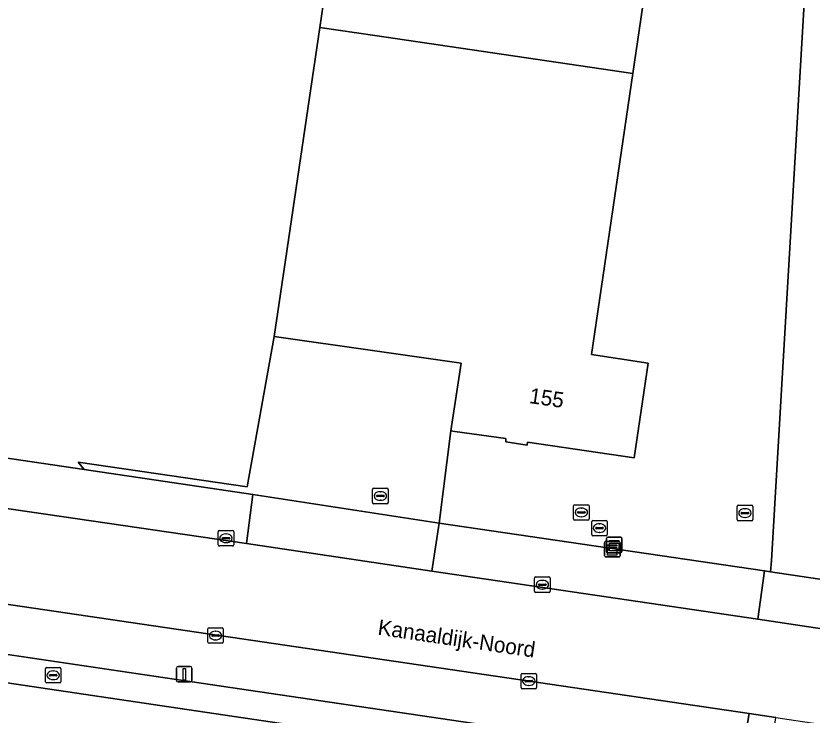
# Model space of a CAD drawing. Extents: x 163683 to 164494, y 382709 to 383872.
# Drawn here: x 163976.8 to 164028.3, y 382749.9 to 382795.1 of the extents above; entities that cross this region are included whole.
import ezdxf

# ---------------------------------------------------------------- set-up
doc = ezdxf.new("R2010")
doc.units = 0
for name, color, linetype in [('IMGEO_Berm_groen', 7, 'Continuous'), ('IMGEO_Fietspad_open', 7, 'Continuous'), ('IMGEO_Groenvoorziening', 7, 'Continuous'), ('IMGEO_Hek', 7, 'Continuous'), ('IMGEO_Kast', 7, 'Continuous'), ('IMGEO_Kolk', 7, 'Continuous'), ('IMGEO_Lichtmast', 7, 'Continuous'), ('IMGEO_Openbare_ruimte_label', 7, 'Continuous'), ('IMGEO_Pand', 7, 'Continuous'), ('IMGEO_Pand_nummerreeks', 7, 'Continuous'), ('IMGEO_Parkeervlak_open', 7, 'Continuous'), ('IMGEO_Rijbaan_lokaal_open', 7, 'Continuous'), ('IMGEO_Rioolput', 7, 'Continuous'), ('IMGEO_Terreindeel_open', 7, 'Continuous')]:
    doc.layers.add(name, color=color, linetype=linetype)

msp = doc.modelspace()

# ---------------------------------------------------------------- linework, layer by layer
at = {"layer": 'IMGEO_Berm_groen'}
msp.add_lwpolyline([(163896.602, 382768.793), (163796.603, 382783.629), (163796.309, 382783.673), (163795.778, 382783.493), (163792.502, 382781.012), (163798.246, 382780.157), (163943.926, 382758.588), (163989.347, 382751.871), (164023.68, 382746.794), (164024.219, 382749.984), (163989.94, 382755.037)], close=True, dxfattribs=at)
at = {"layer": 'IMGEO_Fietspad_open'}
msp.add_lwpolyline([(164145.373, 382728.607), (164025.491, 382746.53), (164025.95, 382749.729), (164024.219, 382749.984), (164023.68, 382746.794), (163989.347, 382751.871), (163943.926, 382758.588), (163798.246, 382780.157), (163792.502, 382781.012), (163764.154, 382785.228), (163700.855, 382794.642), (163698.697, 382794.967), (163698.458, 382793.117), (163700.774, 382792.768), (163796.75, 382778.554), (163938.698, 382757.534), (163989.012, 382750.084), (164063.389, 382739.07), (164145.608, 382726.742)], dxfattribs=at)
at = {"layer": 'IMGEO_Groenvoorziening'}
for points in [[(163975.911, 382772.148), (163975.097, 382766.689), (163975.188, 382766.675), (163981.208, 382765.781), (163980.82, 382766.248), (163991.738, 382764.656), (163993.496, 382774.395), (163994.223, 382779.342), (163996.439, 382794.403), (164000, 382818.627)], [(164145.608, 382726.742), (164063.389, 382739.07), (163989.012, 382750.084), (163938.698, 382757.534), (163937.736, 382750.939), (163944.09, 382750), (163987.789, 382743.543), (164000, 382741.738), (164149.515, 382719.205)]]:
    msp.add_lwpolyline(points, dxfattribs=at)
at = {"layer": 'IMGEO_Hek'}
for points in [[(163991.738, 382764.656), (163993.496, 382774.395)], [(163991.738, 382764.656), (163980.82, 382766.248)]]:
    msp.add_lwpolyline(points, dxfattribs=at)
at = {"layer": 'IMGEO_Kast'}
for p, q in [((164015.065, 382761.395), (164015.906, 382761.395)), ((164015.906, 382761.395), (164015.065, 382761.395)), ((164014.865, 382760.196), (164014.865, 382761.037)), ((164014.865, 382761.037), (164014.865, 382760.196)), ((164014.94, 382761.121), (164015.781, 382761.121)), ((164015.781, 382761.121), (164014.94, 382761.121)), ((164014.99, 382760.47), (164014.99, 382761.311)), ((164014.99, 382761.311), (164014.99, 382760.47)), ((164015.865, 382761.046), (164015.865, 382760.205)), ((164015.865, 382760.205), (164015.865, 382761.046)), ((164015.99, 382761.32), (164015.99, 382760.479)), ((164015.99, 382760.479), (164015.99, 382761.32)), ((164015.915, 382760.395), (164015.074, 382760.395)), ((164015.074, 382760.395), (164015.915, 382760.395)), ((164015.79, 382760.121), (164014.949, 382760.121)), ((164014.949, 382760.121), (164015.79, 382760.121))]:
    msp.add_line(p, q, dxfattribs=at)
for points in [[(164015.06, 382760.911), (164015.66, 382760.911), (164015.66, 382760.826), (164015.06, 382760.826), (164015.06, 382760.911)], [(164015.185, 382761.185), (164015.785, 382761.185), (164015.785, 382761.1), (164015.185, 382761.1), (164015.185, 382761.185)], [(164015.185, 382761.01), (164015.785, 382761.01), (164015.785, 382760.521), (164015.185, 382760.521), (164015.185, 382761.01)], [(164015.06, 382760.736), (164015.66, 382760.736), (164015.66, 382760.247), (164015.06, 382760.247), (164015.06, 382760.736)]]:
    msp.add_lwpolyline(points, dxfattribs=at)
for centre in [(164015.269, 382760.859), (164015.144, 382760.585)]:
    msp.add_circle(centre, 0.0377, dxfattribs=at)
for centre, start, end in [((164015.068, 382761.317), 92.4484, 184.2845), ((164015.068, 382761.317), 92.4484, 184.2845), ((164015.912, 382761.317), 2.4484, 94.2845), ((164015.912, 382761.317), 2.4484, 94.2845), ((164014.943, 382761.043), 92.4484, 184.2845), ((164014.943, 382761.043), 92.4484, 184.2845), ((164015.787, 382761.043), 2.4484, 94.2845), ((164015.787, 382761.043), 2.4484, 94.2845), ((164015.068, 382760.473), 182.4484, 274.2845), ((164015.068, 382760.473), 182.4484, 274.2845), ((164015.912, 382760.473), 272.4484, 4.2845), ((164015.912, 382760.473), 272.4484, 4.2845), ((164014.943, 382760.199), 182.4484, 274.2845), ((164014.943, 382760.199), 182.4484, 274.2845), ((164015.787, 382760.199), 272.4484, 4.2845), ((164015.787, 382760.199), 272.4484, 4.2845)]:
    msp.add_arc(centre, 0.0779, start, end, dxfattribs=at)
at = {"layer": 'IMGEO_Kolk'}
for p, q in [((163999.859, 382763.642), (163999.859, 382764.494)), ((163999.934, 382764.568), (164000.786, 382764.568)), ((164000.86, 382764.494), (164000.86, 382763.642)), ((164000.118, 382764.062), (164000.118, 382764.074)), ((164000.556, 382764.025), (164000.158, 382764.025)), ((164000.161, 382764.111), (164000.559, 382764.111)), ((164000.347, 382764.348), (164000.372, 382764.348)), ((164000.602, 382764.074), (164000.602, 382764.062)), ((164000.786, 382763.568), (163999.934, 382763.568)), ((164000.37, 382763.788), (164000.345, 382763.788)), ((164014.037, 382761.566), (164014.037, 382762.418)), ((164014.112, 382762.492), (164014.964, 382762.492)), ((164015.038, 382762.418), (164015.038, 382761.566)), ((164014.296, 382761.986), (164014.296, 382761.998)), ((164014.734, 382761.949), (164014.336, 382761.949)), ((164014.339, 382762.035), (164014.737, 382762.035)), ((164014.525, 382762.272), (164014.55, 382762.272)), ((164014.78, 382761.998), (164014.78, 382761.986)), ((163989.871, 382760.905), (163989.871, 382761.757)), ((163989.946, 382761.831), (163990.798, 382761.831)), ((163990.173, 382761.374), (163990.571, 382761.374)), ((163990.359, 382761.611), (163990.384, 382761.611)), ((163990.872, 382761.757), (163990.872, 382760.905)), ((164014.964, 382761.492), (164014.112, 382761.492)), ((164014.548, 382761.712), (164014.523, 382761.712)), ((163990.798, 382760.831), (163989.946, 382760.831)), ((163990.13, 382761.325), (163990.13, 382761.337)), ((163990.568, 382761.288), (163990.17, 382761.288)), ((163990.382, 382761.051), (163990.357, 382761.051)), ((163990.614, 382761.337), (163990.614, 382761.325)), ((164010.413, 382758.825), (164011.265, 382758.825)), ((164010.338, 382757.899), (164010.338, 382758.751)), ((164010.597, 382758.319), (164010.597, 382758.331)), ((164011.035, 382758.282), (164010.637, 382758.282)), ((164010.64, 382758.368), (164011.038, 382758.368)), ((164010.826, 382758.605), (164010.851, 382758.605)), ((164011.081, 382758.331), (164011.081, 382758.319)), ((164011.339, 382758.751), (164011.339, 382757.899)), ((164011.265, 382757.825), (164010.413, 382757.825)), ((164010.849, 382758.045), (164010.824, 382758.045)), ((163989.2, 382754.608), (163989.2, 382755.46)), ((163989.275, 382755.534), (163990.127, 382755.534)), ((163989.688, 382755.314), (163989.713, 382755.314)), ((163990.201, 382755.46), (163990.201, 382754.608)), ((163989.459, 382755.028), (163989.459, 382755.04)), ((163989.897, 382754.991), (163989.499, 382754.991)), ((163989.502, 382755.077), (163989.9, 382755.077)), ((163989.711, 382754.754), (163989.686, 382754.754)), ((163989.943, 382755.04), (163989.943, 382755.028)), ((163990.127, 382754.534), (163989.275, 382754.534)), ((164009.539, 382752.587), (164010.391, 382752.587)), ((164009.464, 382751.661), (164009.464, 382752.513)), ((164009.723, 382752.081), (164009.723, 382752.093)), ((164009.766, 382752.13), (164010.164, 382752.13)), ((164009.952, 382752.367), (164009.977, 382752.367)), ((164010.207, 382752.093), (164010.207, 382752.081)), ((164010.465, 382752.513), (164010.465, 382751.661)), ((164010.391, 382751.587), (164009.539, 382751.587)), ((164010.161, 382752.044), (164009.763, 382752.044)), ((164009.975, 382751.807), (164009.95, 382751.807))]:
    msp.add_line(p, q, dxfattribs=at)
for points in [[(163999.859, 382763.642), (163999.859, 382764.494)], [(163999.934, 382764.568), (164000.786, 382764.568)], [(164000.86, 382764.494), (164000.86, 382763.642)], [(164000.786, 382763.568), (163999.934, 382763.568)], [(164014.037, 382761.566), (164014.037, 382762.418)], [(164014.112, 382762.492), (164014.964, 382762.492)], [(164015.038, 382762.418), (164015.038, 382761.566)], [(163989.871, 382760.905), (163989.871, 382761.757)], [(163989.946, 382761.831), (163990.798, 382761.831)], [(163990.872, 382761.757), (163990.872, 382760.905)], [(164014.964, 382761.492), (164014.112, 382761.492)], [(163990.798, 382760.831), (163989.946, 382760.831)], [(164010.413, 382758.825), (164011.265, 382758.825)], [(164010.338, 382757.899), (164010.338, 382758.751)], [(164011.339, 382758.751), (164011.339, 382757.899)], [(164011.265, 382757.825), (164010.413, 382757.825)], [(163989.2, 382754.608), (163989.2, 382755.46)], [(163989.275, 382755.534), (163990.127, 382755.534)], [(163990.201, 382755.46), (163990.201, 382754.608)], [(163990.127, 382754.534), (163989.275, 382754.534)], [(164009.539, 382752.587), (164010.391, 382752.587)], [(164009.464, 382751.661), (164009.464, 382752.513)], [(164010.465, 382752.513), (164010.465, 382751.661)], [(164010.391, 382751.587), (164009.539, 382751.587)]]:
    msp.add_lwpolyline(points, dxfattribs=at)
for centre, radius, start, end in [((163999.936, 382764.492), 0.0765, 91.552, 178.448), ((163999.936, 382764.492), 0.0765, 91.552, 178.448), ((164000.784, 382764.492), 0.0765, 1.552, 88.448), ((164000.784, 382764.492), 0.0765, 1.552, 88.448), ((164000.158, 382764.071), 0.0403, 85.8775, 175.7526), ((164000.155, 382764.061), 0.0366, 178.938, 274.7102), ((164000.559, 382764.068), 0.043, 264.8664, 352.4533), ((164000.563, 382764.073), 0.0386, 1.7309, 96.639), ((163999.936, 382763.644), 0.0765, 181.552, 268.448), ((163999.936, 382763.644), 0.0765, 181.552, 268.448), ((164000.784, 382763.644), 0.0765, 271.552, 358.448), ((164000.784, 382763.644), 0.0765, 271.552, 358.448), ((164014.114, 382762.416), 0.0765, 91.552, 178.448), ((164014.114, 382762.416), 0.0765, 91.552, 178.448), ((164014.962, 382762.416), 0.0765, 1.552, 88.448), ((164014.962, 382762.416), 0.0765, 1.552, 88.448), ((164014.336, 382761.995), 0.0403, 85.8775, 175.7526), ((164014.333, 382761.985), 0.0366, 178.938, 274.7102), ((164014.737, 382761.992), 0.043, 264.8664, 352.4533), ((164014.741, 382761.997), 0.0386, 1.7309, 96.639), ((163989.948, 382761.755), 0.0765, 91.552, 178.448), ((163989.948, 382761.755), 0.0765, 91.552, 178.448), ((163990.17, 382761.334), 0.0403, 85.8775, 175.7526), ((163990.575, 382761.336), 0.0386, 1.7309, 96.639), ((163990.796, 382761.755), 0.0765, 1.552, 88.448), ((163990.796, 382761.755), 0.0765, 1.552, 88.448), ((164014.114, 382761.568), 0.0765, 181.552, 268.448), ((164014.114, 382761.568), 0.0765, 181.552, 268.448), ((164014.962, 382761.568), 0.0765, 271.552, 358.448), ((164014.962, 382761.568), 0.0765, 271.552, 358.448), ((163989.948, 382760.907), 0.0765, 181.552, 268.448), ((163989.948, 382760.907), 0.0765, 181.552, 268.448), ((163990.167, 382761.324), 0.0366, 178.938, 274.7102), ((163990.571, 382761.331), 0.043, 264.8664, 352.4533), ((163990.796, 382760.907), 0.0765, 271.552, 358.448), ((163990.796, 382760.907), 0.0765, 271.552, 358.448), ((164010.415, 382758.749), 0.0765, 91.552, 178.448), ((164010.415, 382758.749), 0.0765, 91.552, 178.448), ((164011.263, 382758.749), 0.0765, 1.552, 88.448), ((164011.263, 382758.749), 0.0765, 1.552, 88.448), ((164010.637, 382758.328), 0.0403, 85.8775, 175.7526), ((164010.634, 382758.318), 0.0366, 178.938, 274.7102), ((164011.038, 382758.325), 0.043, 264.8664, 352.4533), ((164011.042, 382758.33), 0.0386, 1.7309, 96.639), ((164010.415, 382757.901), 0.0765, 181.552, 268.448), ((164010.415, 382757.901), 0.0765, 181.552, 268.448), ((164011.263, 382757.901), 0.0765, 271.552, 358.448), ((164011.263, 382757.901), 0.0765, 271.552, 358.448), ((163989.277, 382755.458), 0.0765, 91.552, 178.448), ((163989.277, 382755.458), 0.0765, 91.552, 178.448), ((163990.125, 382755.458), 0.0765, 1.552, 88.448), ((163990.125, 382755.458), 0.0765, 1.552, 88.448), ((163989.499, 382755.037), 0.0403, 85.8775, 175.7526), ((163989.496, 382755.027), 0.0366, 178.938, 274.7102), ((163989.9, 382755.034), 0.043, 264.8664, 352.4533), ((163989.904, 382755.039), 0.0386, 1.7309, 96.639), ((163989.277, 382754.61), 0.0765, 181.552, 268.448), ((163989.277, 382754.61), 0.0765, 181.552, 268.448), ((163990.125, 382754.61), 0.0765, 271.552, 358.448), ((163990.125, 382754.61), 0.0765, 271.552, 358.448), ((164009.541, 382752.511), 0.0765, 91.552, 178.448), ((164009.541, 382752.511), 0.0765, 91.552, 178.448), ((164010.389, 382752.511), 0.0765, 1.552, 88.448), ((164010.389, 382752.511), 0.0765, 1.552, 88.448), ((164009.763, 382752.09), 0.0403, 85.8775, 175.7526), ((164009.76, 382752.08), 0.0366, 178.938, 274.7102), ((164010.164, 382752.087), 0.043, 264.8664, 352.4533), ((164010.168, 382752.092), 0.0386, 1.7309, 96.639), ((164009.541, 382751.663), 0.0765, 181.552, 268.448), ((164009.541, 382751.663), 0.0765, 181.552, 268.448), ((164010.389, 382751.663), 0.0765, 271.552, 358.448), ((164010.389, 382751.663), 0.0765, 271.552, 358.448)]:
    msp.add_arc(centre, radius, start, end, dxfattribs=at)
for centre, major_axis, ratio, start_param, end_param in [((164000.346, 382764.068), (-0.387, 0.002), 0.722429, 4.712389, 7.853982), ((164000.371, 382764.068), (-0.39, 0.002), 0.717154, 1.570796, 4.712389), ((164014.524, 382761.992), (-0.387, 0.002), 0.722429, 4.712389, 7.853982), ((164014.549, 382761.992), (-0.39, 0.002), 0.717154, 1.570796, 4.712389), ((163990.358, 382761.331), (-0.387, 0.002), 0.722429, 4.712389, 7.853982), ((163990.383, 382761.331), (-0.39, 0.002), 0.717154, 1.570796, 4.712389), ((164010.825, 382758.325), (-0.387, 0.002), 0.722429, 4.712389, 7.853982), ((164010.85, 382758.325), (-0.39, 0.002), 0.717154, 1.570796, 4.712389), ((163989.687, 382755.034), (-0.387, 0.002), 0.722429, 4.712389, 7.853982), ((163989.712, 382755.034), (-0.39, 0.002), 0.717154, 1.570796, 4.712389), ((164009.951, 382752.087), (-0.387, 0.002), 0.722429, 4.712389, 7.853982), ((164009.976, 382752.087), (-0.39, 0.002), 0.717154, 1.570796, 4.712389)]:
    msp.add_ellipse(centre, major_axis=major_axis, ratio=ratio, start_param=start_param, end_param=end_param, dxfattribs=at)
at = {"layer": 'IMGEO_Lichtmast'}
for p, q in [((163987.174, 382752.129), (163987.174, 382752.929)), ((163987.174, 382752.929), (163987.174, 382752.129)), ((163987.274, 382753.029), (163988.064, 382753.029)), ((163988.064, 382753.029), (163987.274, 382753.029)), ((163988.164, 382752.929), (163988.164, 382752.129)), ((163988.164, 382752.129), (163988.164, 382752.929)), ((163988.064, 382752.029), (163987.274, 382752.029)), ((163987.274, 382752.029), (163988.064, 382752.029))]:
    msp.add_line(p, q, dxfattribs=at)
msp.add_lwpolyline([(163987.594, 382752.904), (163987.744, 382752.904), (163987.744, 382752.154), (163987.594, 382752.154), (163987.594, 382752.904)], dxfattribs=at)
for centre, start, end in [((163987.274, 382752.929), 90, 180), ((163987.274, 382752.929), 90, 180), ((163988.064, 382752.929), 0, 90), ((163988.064, 382752.929), 360, 90), ((163987.274, 382752.129), 180, 270), ((163987.274, 382752.129), 180, 270), ((163988.064, 382752.129), 270, 0), ((163988.064, 382752.129), 270, 0)]:
    msp.add_arc(centre, 0.1, start, end, dxfattribs=at)
at = {"layer": 'IMGEO_Pand'}
for points in [[(163996.439, 382794.403), (164000, 382793.878), (164016.697, 382791.424), (164017.649, 382797.9), (164021.315, 382797.364), (164022.33, 382804.277), (164022.505, 382804.252), (164022.718, 382805.621), (164022.524, 382805.683), (164023.059, 382809.235), (164019.39, 382809.798), (164021.298, 382822.673), (164024.937, 382822.088), (164025.981, 382828.975), (164026.153, 382828.943), (164026.367, 382830.317), (164026.192, 382830.339), (164026.71, 382833.936), (164023.061, 382834.474), (164024.04, 382841.169), (164022.71, 382841.366), (164003.756, 382844.168), (164000, 382818.627)], [(163996.439, 382794.403), (163994.223, 382779.342), (163993.496, 382774.395), (164000, 382773.464), (164005.586, 382772.665), (164004.923, 382768.285), (164005.172, 382768.25), (164008.484, 382767.781), (164008.478, 382767.583), (164009.864, 382767.355), (164009.888, 382767.549), (164016.786, 382766.536), (164017.68, 382772.672), (164014.025, 382773.239), (164016.697, 382791.424), (164000, 382793.878)]]:
    msp.add_lwpolyline(points, close=True, dxfattribs=at)
at = {"layer": 'IMGEO_Parkeervlak_open'}
for points in [[(163981.208, 382765.781), (163975.188, 382766.675), (163974.684, 382763.482), (163991.692, 382760.99), (163992.106, 382764.162)], [(164024.779, 382756.102), (164025.213, 382759.215), (164004.157, 382762.319), (164003.681, 382759.201)]]:
    msp.add_lwpolyline(points, close=True, dxfattribs=at)
at = {"layer": 'IMGEO_Rijbaan_lokaal_open'}
for points in [[(164025.655, 382759.896), (164025.594, 382759.159), (164032.692, 382758.111), (164041.242, 382904.989), (164041.688, 382907.195), (164034.353, 382908.437), (164034.062, 382903.46)], [(163992.106, 382764.162), (163991.692, 382760.99), (164003.681, 382759.201), (164004.157, 382762.319)], [(164025.594, 382759.159), (164025.213, 382759.215), (164024.779, 382756.102), (164032.243, 382754.968), (164032.692, 382758.111)]]:
    msp.add_lwpolyline(points, close=True, dxfattribs=at)
msp.add_lwpolyline([(163896.602, 382768.793), (163989.94, 382755.037), (164024.219, 382749.984), (164025.95, 382749.729), (164115.249, 382736.34), (164139.98, 382732.635), (164146.237, 382731.696), (164151.314, 382730.944), (164152.237, 382736.969), (164128.986, 382740.445), (164115.496, 382742.489), (164094.548, 382745.641), (164088.365, 382746.611), (164062.798, 382750.402), (164055.634, 382751.501), (164032.243, 382754.968), (164024.779, 382756.102), (164003.681, 382759.201), (163991.692, 382760.99), (163974.684, 382763.482)], dxfattribs=at)
at = {"layer": 'IMGEO_Rioolput'}
for p, q in [((164012.863, 382762.58), (164012.863, 382763.432)), ((164012.938, 382763.506), (164013.79, 382763.506)), ((164013.864, 382763.432), (164013.864, 382762.58)), ((164023.52, 382763.465), (164024.372, 382763.465)), ((164013.122, 382763), (164013.122, 382763.012)), ((164013.56, 382762.963), (164013.162, 382762.963)), ((164013.165, 382763.049), (164013.563, 382763.049)), ((164013.351, 382763.286), (164013.376, 382763.286)), ((164013.606, 382763.012), (164013.606, 382763)), ((164023.445, 382762.539), (164023.445, 382763.391)), ((164023.704, 382762.959), (164023.704, 382762.971)), ((164024.142, 382762.922), (164023.744, 382762.922)), ((164023.747, 382763.008), (164024.145, 382763.008)), ((164023.933, 382763.245), (164023.958, 382763.245)), ((164024.188, 382762.971), (164024.188, 382762.959)), ((164024.446, 382763.391), (164024.446, 382762.539)), ((164013.79, 382762.506), (164012.938, 382762.506)), ((164013.374, 382762.726), (164013.349, 382762.726)), ((164024.372, 382762.465), (164023.52, 382762.465)), ((164023.956, 382762.685), (164023.931, 382762.685)), ((163978.693, 382752.036), (163978.693, 382752.888)), ((163978.768, 382752.962), (163979.62, 382752.962)), ((163979.181, 382752.742), (163979.206, 382752.742)), ((163979.694, 382752.888), (163979.694, 382752.036)), ((163978.952, 382752.456), (163978.952, 382752.468)), ((163979.39, 382752.419), (163978.992, 382752.419)), ((163978.995, 382752.505), (163979.393, 382752.505)), ((163979.204, 382752.182), (163979.179, 382752.182)), ((163979.436, 382752.468), (163979.436, 382752.456)), ((163979.62, 382751.962), (163978.768, 382751.962))]:
    msp.add_line(p, q, dxfattribs=at)
for points in [[(164012.863, 382762.58), (164012.863, 382763.432)], [(164012.938, 382763.506), (164013.79, 382763.506)], [(164013.864, 382763.432), (164013.864, 382762.58)], [(164023.52, 382763.465), (164024.372, 382763.465)], [(164023.445, 382762.539), (164023.445, 382763.391)], [(164024.446, 382763.391), (164024.446, 382762.539)], [(164013.79, 382762.506), (164012.938, 382762.506)], [(164024.372, 382762.465), (164023.52, 382762.465)], [(163978.693, 382752.036), (163978.693, 382752.888)], [(163978.768, 382752.962), (163979.62, 382752.962)], [(163979.694, 382752.888), (163979.694, 382752.036)], [(163979.62, 382751.962), (163978.768, 382751.962)]]:
    msp.add_lwpolyline(points, dxfattribs=at)
for centre, radius, start, end in [((164012.94, 382763.43), 0.0765, 91.552, 178.448), ((164012.94, 382763.43), 0.0765, 91.552, 178.448), ((164013.788, 382763.43), 0.0765, 1.552, 88.448), ((164013.788, 382763.43), 0.0765, 1.552, 88.448), ((164023.522, 382763.389), 0.0765, 91.552, 178.448), ((164023.522, 382763.389), 0.0765, 91.552, 178.448), ((164024.37, 382763.389), 0.0765, 1.552, 88.448), ((164024.37, 382763.389), 0.0765, 1.552, 88.448), ((164013.162, 382763.009), 0.0403, 85.8775, 175.7526), ((164013.159, 382762.999), 0.0366, 178.938, 274.7102), ((164013.563, 382763.006), 0.043, 264.8664, 352.4533), ((164013.567, 382763.011), 0.0386, 1.7309, 96.639), ((164023.744, 382762.968), 0.0403, 85.8775, 175.7526), ((164023.741, 382762.958), 0.0366, 178.938, 274.7102), ((164024.145, 382762.965), 0.043, 264.8664, 352.4533), ((164024.149, 382762.97), 0.0386, 1.7309, 96.639), ((164012.94, 382762.582), 0.0765, 181.552, 268.448), ((164012.94, 382762.582), 0.0765, 181.552, 268.448), ((164013.788, 382762.582), 0.0765, 271.552, 358.448), ((164013.788, 382762.582), 0.0765, 271.552, 358.448), ((164023.522, 382762.541), 0.0765, 181.552, 268.448), ((164023.522, 382762.541), 0.0765, 181.552, 268.448), ((164024.37, 382762.541), 0.0765, 271.552, 358.448), ((164024.37, 382762.541), 0.0765, 271.552, 358.448), ((163978.77, 382752.886), 0.0765, 91.552, 178.448), ((163978.77, 382752.886), 0.0765, 91.552, 178.448), ((163979.618, 382752.886), 0.0765, 1.552, 88.448), ((163979.618, 382752.886), 0.0765, 1.552, 88.448), ((163978.992, 382752.465), 0.0403, 85.8775, 175.7526), ((163978.989, 382752.455), 0.0366, 178.938, 274.7102), ((163979.393, 382752.462), 0.043, 264.8664, 352.4533), ((163979.397, 382752.467), 0.0386, 1.7309, 96.639), ((163978.77, 382752.038), 0.0765, 181.552, 268.448), ((163978.77, 382752.038), 0.0765, 181.552, 268.448), ((163979.618, 382752.038), 0.0765, 271.552, 358.448), ((163979.618, 382752.038), 0.0765, 271.552, 358.448)]:
    msp.add_arc(centre, radius, start, end, dxfattribs=at)
for centre, major_axis, ratio, start_param, end_param in [((164013.35, 382763.006), (-0.387, 0.002), 0.722429, 4.712389, 7.853982), ((164013.375, 382763.006), (-0.39, 0.002), 0.717154, 1.570796, 4.712389), ((164023.932, 382762.965), (-0.387, 0.002), 0.722429, 4.712389, 7.853982), ((164023.957, 382762.965), (-0.39, 0.002), 0.717154, 1.570796, 4.712389), ((163979.18, 382752.462), (-0.387, 0.002), 0.722429, 4.712389, 7.853982), ((163979.205, 382752.462), (-0.39, 0.002), 0.717154, 1.570796, 4.712389)]:
    msp.add_ellipse(centre, major_axis=major_axis, ratio=ratio, start_param=start_param, end_param=end_param, dxfattribs=at)
at = {"layer": 'IMGEO_Terreindeel_open'}
msp.add_lwpolyline([(164021.298, 382822.673), (164019.39, 382809.798), (164023.059, 382809.235), (164022.524, 382805.683), (164022.718, 382805.621), (164022.505, 382804.252), (164022.33, 382804.277), (164021.315, 382797.364), (164017.649, 382797.9), (164016.697, 382791.424), (164014.025, 382773.239), (164017.68, 382772.672), (164016.786, 382766.536), (164009.888, 382767.549), (164009.864, 382767.355), (164008.478, 382767.583), (164008.484, 382767.781), (164005.172, 382768.25), (164004.923, 382768.285), (164004.157, 382762.319), (164025.213, 382759.215), (164025.594, 382759.159), (164025.655, 382759.896), (164034.062, 382903.46)], dxfattribs=at)
msp.add_lwpolyline([(164004.923, 382768.285), (164005.586, 382772.665), (164000, 382773.464), (163993.496, 382774.395), (163991.738, 382764.656), (163980.82, 382766.248), (163981.208, 382765.781), (163992.106, 382764.162), (164004.157, 382762.319)], close=True, dxfattribs=at)

# ---------------------------------------------------------------- texts
at = {"layer": 'IMGEO_Openbare_ruimte_label'}
msp.add_text('Kanaaldijk-Noord', height=1, rotation=351.6591, dxfattribs=at).set_placement((164000.15, 382755.094))
msp.add_text('Kanaaldijk-Noord', height=1, rotation=351.6591, dxfattribs=at).set_placement((164000.15, 382755.094))
at = {"layer": 'IMGEO_Pand_nummerreeks'}
msp.add_text('155', height=1, rotation=351.6131, dxfattribs=at).set_placement((164009.949, 382770.09))

doc.saveas('drawing.dxf')
